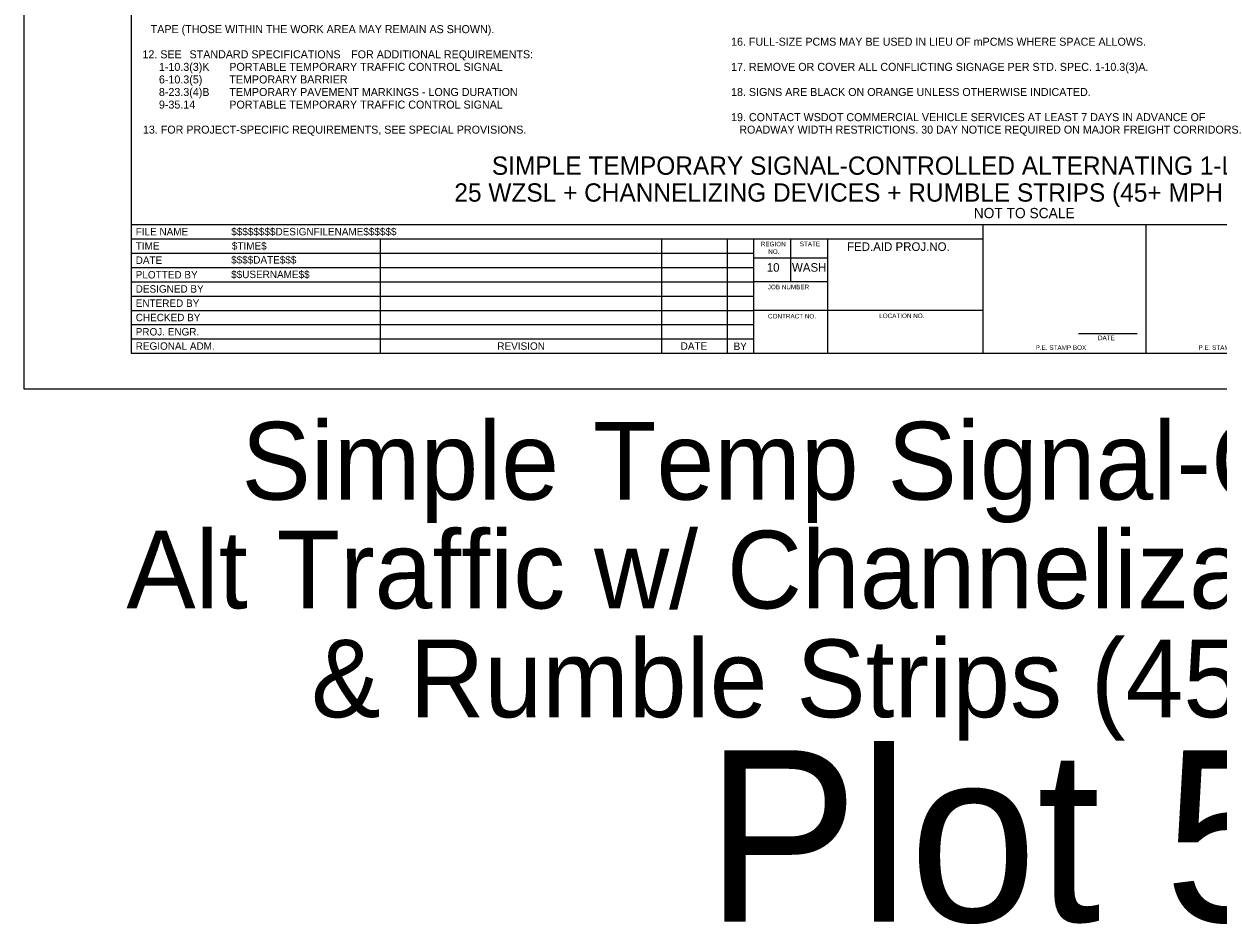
# Model space of a CAD drawing. Extents: x 99977 to 100176, y 99905 to 100011.
# Drawn here: x 100079.06 to 100089.51, y 99995.01 to 100002.88 of the extents above; entities that cross this region are included whole.
import ezdxf

# ---------------------------------------------------------------- set-up
doc = ezdxf.new("R2010")
doc.units = 0
for name, color, linetype in [('SH_DE_DetailHeading1Text', 7, 'Continuous'), ('SH_GI_GeneralNotesBodyText', 7, 'Continuous'), ('SH_GI_PlotLimits', 7, 'Continuous'), ('SH_GI_SheetBorder', 7, 'Continuous'), ('SH_GI_SheetLocationText', 7, 'Continuous'), ('SH_GI_SheetTextInCells', 7, 'Continuous'), ('SH_GI_TitleBlockText', 7, 'Continuous')]:
    doc.layers.add(name, color=color, linetype=linetype)

msp = doc.modelspace()

# ---------------------------------------------------------------- linework, layer by layer
at = {"layer": 'SH_GI_PlotLimits'}
msp.add_lwpolyline([(100079.062, 99999.687), (100096.062, 99999.687), (100096.062, 100010.687), (100079.062, 100010.687)], close=True, dxfattribs=at)
at = {"layer": 'SH_GI_SheetBorder'}
for p, q in [((100080, 100010.375), (100080, 100000)), ((100080, 100001.126), (100095.75, 100001.126)), ((100087.457, 100000), (100087.457, 100001.126)), ((100088.883, 100000), (100088.883, 100001.126)), ((100080, 100001.001), (100087.457, 100001.001)), ((100082.179, 100001.001), (100082.179, 100000)), ((100084.641, 100001.001), (100084.641, 100000)), ((100085.216, 100001.001), (100085.216, 100000)), ((100085.445, 100001.001), (100085.445, 100000)), ((100085.772, 100000.625), (100085.772, 100001.001)), ((100086.096, 100000), (100086.096, 100001.001)), ((100080, 100000.876), (100082.182, 100000.876)), ((100082.182, 100000.876), (100085.447, 100000.876)), ((100086.096, 100000.831), (100085.447, 100000.831)), ((100080, 100000.751), (100082.182, 100000.751)), ((100082.182, 100000.751), (100085.447, 100000.751)), ((100080, 100000.625), (100085.447, 100000.625)), ((100086.096, 100000.625), (100085.447, 100000.625)), ((100080, 100000.5), (100085.447, 100000.5)), ((100080, 100000.375), (100085.447, 100000.375)), ((100087.457, 100000.375), (100085.447, 100000.375)), ((100080, 100000.25), (100085.447, 100000.25)), ((100080, 100000.125), (100085.447, 100000.125)), ((100088.29, 100000.173), (100088.802, 100000.173)), ((100080, 100000), (100095.75, 100000))]:
    msp.add_line(p, q, dxfattribs=at)

# ---------------------------------------------------------------- texts
at = {"layer": 'SH_DE_DetailHeading1Text'}
for s, height, p in [('SIMPLE TEMPORARY SIGNAL-CONTROLLED ALTERNATING 1-LANE, 2-WAY TRAFFIC', 0.16, (100083.157, 100001.561)), ('25 WZSL + CHANNELIZING DEVICES + RUMBLE STRIPS (45+ MPH HIGHWAYS, 8+ DAYS)', 0.16, (100082.829, 100001.326)), ('NOT TO SCALE', 0.09, (100087.373, 100001.181))]:
    msp.add_text(s, height=height, rotation=360, dxfattribs=at).set_placement(p)
at = {"layer": 'SH_GI_GeneralNotesBodyText'}
for s, p in [('TAPE (THOSE WITHIN THE WORK AREA MAY REMAIN AS SHOWN).', (100080.172, 100002.8)), ('16. FULL-SIZE PCMS MAY BE USED IN LIEU OF mPCMS WHERE SPACE ALLOWS.', (100085.25, 100002.69)), ('12. SEE ', (100080.1, 100002.58)), ('STANDARD SPECIFICATIONS', (100080.512, 100002.58)), (' FOR ADDITIONAL REQUIREMENTS:', (100081.9, 100002.58)), ('1-10.3(3)K', (100080.244, 100002.47)), ('PORTABLE TEMPORARY TRAFFIC CONTROL SIGNAL', (100080.86, 100002.47)), ('17. REMOVE OR COVER ALL CONFLICTING SIGNAGE PER STD. SPEC. 1-10.3(3)A.', (100085.25, 100002.47)), ('6-10.3(5)', (100080.244, 100002.36)), ('TEMPORARY BARRIER', (100080.86, 100002.36)), ('8-23.3(4)B', (100080.244, 100002.25)), ('TEMPORARY PAVEMENT MARKINGS - LONG DURATION', (100080.86, 100002.25)), ('18. SIGNS ARE BLACK ON ORANGE UNLESS OTHERWISE INDICATED.', (100085.25, 100002.25)), ('9-35.14', (100080.244, 100002.14)), ('PORTABLE TEMPORARY TRAFFIC CONTROL SIGNAL', (100080.86, 100002.14)), ('19. CONTACT WSDOT COMMERCIAL VEHICLE SERVICES AT LEAST 7 DAYS IN ADVANCE OF ', (100085.25, 100002.03)), ('13. FOR PROJECT-SPECIFIC REQUIREMENTS, SEE SPECIAL PROVISIONS.', (100080.104, 100001.921)), ('ROADWAY WIDTH RESTRICTIONS. 30 DAY NOTICE REQUIRED ON MAJOR FREIGHT CORRIDORS.', (100085.322, 100001.921))]:
    msp.add_text(s, height=0.07, rotation=360, dxfattribs=at).set_placement(p)
at = {"layer": 'SH_GI_SheetLocationText'}
for s, height, p in [('Simple', 0.68, (100080.966, 99998.719)), (' Temp Signal-Controlled', 0.68, (100083.789, 99998.719)), ('Alt Traffic w/ Channelization Devices', 0.68, (100079.959, 99997.767)), ('& Rumble Strips (45+ mph)', 0.68, (100081.576, 99996.815)), ('Plot 5', 1.5, (100085.026, 99995.027))]:
    msp.add_text(s, height=height, dxfattribs=at).set_placement(p)
at = {"layer": 'SH_GI_SheetTextInCells'}
for s, height, p in [('FILE NAME', 0.0651, (100080.041, 100001.031)), ('TIME', 0.0651, (100080.041, 100000.906)), ('REGION', 0.04, (100085.51, 100000.935)), ('STATE', 0.04, (100085.851, 100000.936)), ('FED.AID PROJ.NO.', 0.07506, (100086.265, 100000.895)), ('DATE', 0.0651, (100080.041, 100000.781)), ('NO.', 0.04, (100085.575, 100000.869)), ('PLOTTED BY', 0.0651, (100080.041, 100000.654)), ('10', 0.0751, (100085.562, 100000.713)), ('WASH', 0.0751, (100085.783, 100000.713)), ('DESIGNED BY', 0.06505, (100080.041, 100000.53)), ('JOB NUMBER', 0.04, (100085.571, 100000.559)), ('ENTERED BY', 0.0651, (100080.041, 100000.405)), ('CHECKED BY', 0.0651, (100080.041, 100000.28)), ('CONTRACT NO.', 0.04003, (100085.573, 100000.304)), ('LOCATION NO.', 0.04003, (100086.546, 100000.307)), ('PROJ. ENGR.', 0.06505, (100080.041, 100000.155)), ('REGIONAL ADM.', 0.06505, (100080.041, 100000.03)), ('REVISION', 0.0651, (100083.205, 100000.03)), ('DATE', 0.0651, (100084.809, 100000.03)), ('BY', 0.0651, (100085.272, 100000.028)), ('DATE', 0.04, (100088.46, 100000.114)), ('P.E. STAMP BOX', 0.04003, (100087.915, 100000.029)), ('P.E. STAMP BOX', 0.04003, (100089.339, 100000.029))]:
    msp.add_text(s, height=height, dxfattribs=at).set_placement(p)
at = {"layer": 'SH_GI_TitleBlockText'}
for s, height, p in [('$$$$$$$$DESIGNFILENAME$$$$$$', 0.06505, (100080.877, 100001.031)), ('$TIME$', 0.0651, (100080.882, 100000.906)), ('$$$$DATE$$$', 0.06505, (100080.876, 100000.784)), ('$$USERNAME$$', 0.06505, (100080.876, 100000.657))]:
    msp.add_text(s, height=height, dxfattribs=at).set_placement(p)

doc.saveas('drawing.dxf')
